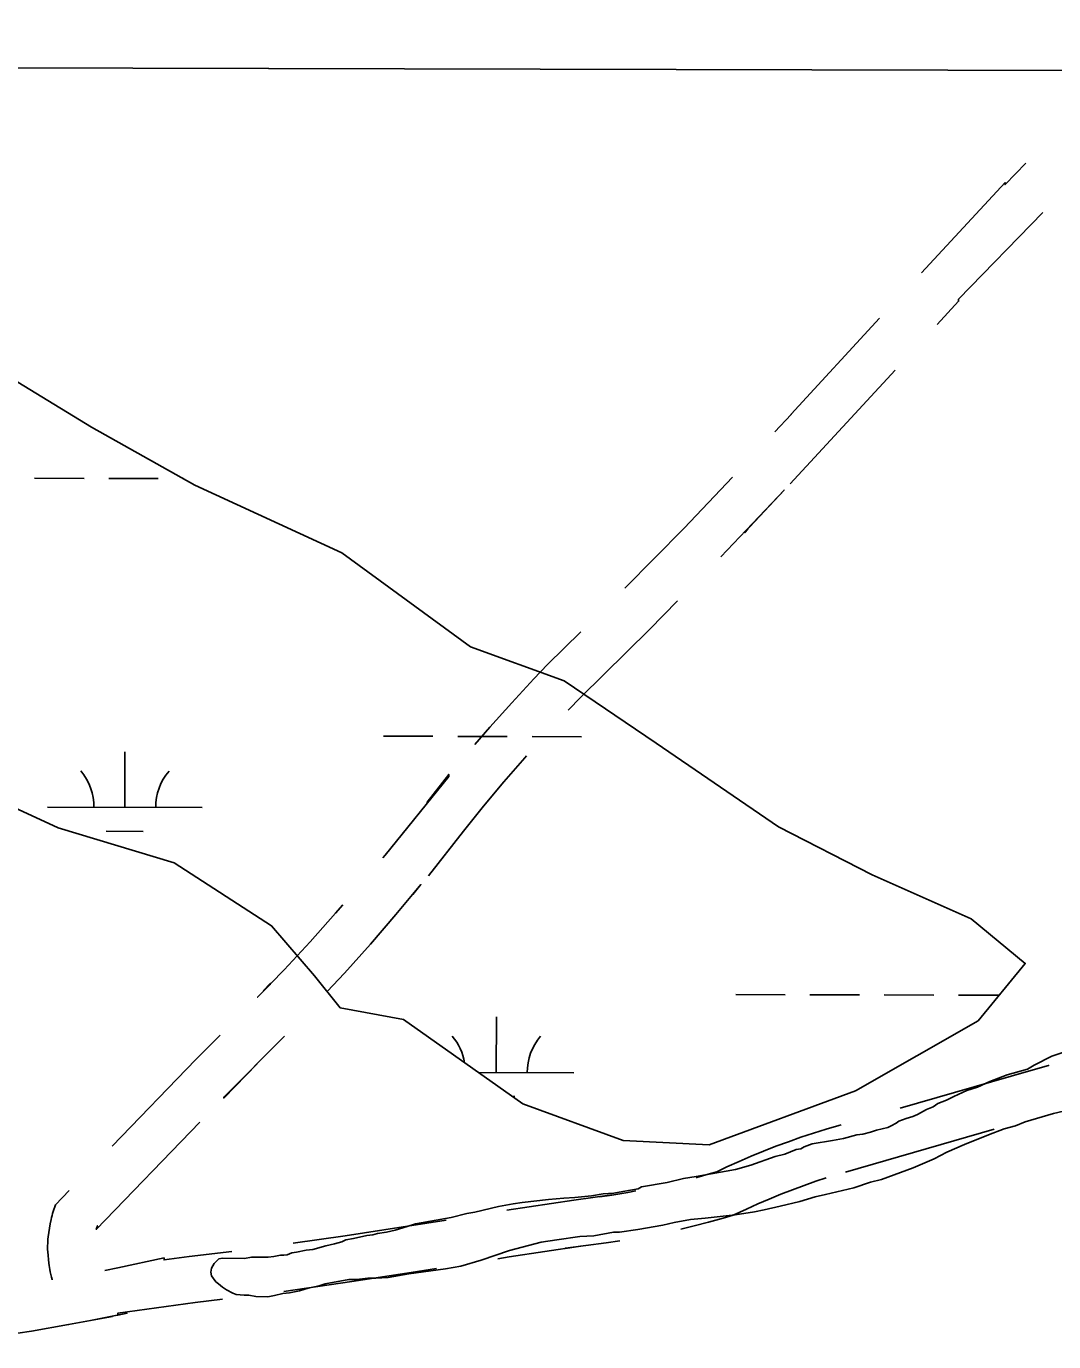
# Model space of a CAD drawing. Extents: x 3177385 to 3215275, y 903885 to 929304.
# Drawn here: x 3193224 to 3193888, y 926676 to 927526 of the extents above; entities that cross this region are included whole.
import ezdxf

# ---------------------------------------------------------------- set-up
doc = ezdxf.new("R2010")
doc.units = 0
for name, color, linetype in [('V-GRID-FRAM', 7, 'Continuous'), ('V-ROAD-CNTR', 7, 'Continuous'), ('V-SITE-VEGE', 7, 'Continuous'), ('V-WETL-SWMP', 7, 'Continuous')]:
    doc.layers.add(name, color=color, linetype=linetype)

msp = doc.modelspace()

# ---------------------------------------------------------------- linework, layer by layer
at = {"layer": 'V-GRID-FRAM'}
msp.add_lwpolyline([(3181653.73, 927525.85), (3181603.47, 909337.09), (3212939.17, 909264.16), (3212973.56, 927452.96), (3181653.73, 927525.85)], dxfattribs=at)
at = {"layer": 'V-ROAD-CNTR'}
for p, q in [((3193717.23, 927230.22), (3193785.08, 927303.68)), ((3193753.17, 926785.24), (3193849.24, 926812.99))]:
    msp.add_line(p, q, dxfattribs=at)
for points in [[(3193802.29, 927366.53), (3193856.17, 927424.86), (3193856.17, 927423.57), (3193869.59, 927437.44)], [(3193812.22, 927333.06), (3193826.17, 927348.16), (3193826.17, 927349.45), (3193880.53, 927405.6)], [(3193707.44, 927263.66), (3193717.99, 927274.97), (3193717.99, 927275.25), (3193775.15, 927337.14)], [(3193610.52, 927162.64), (3193648.73, 927201.52), (3193680.05, 927234.51)], [(3193672.52, 927183.01), (3193713.4, 927226.07), (3193687.99, 927198.84), (3193687.99, 927198.56), (3193690.09, 927200.83)], [(3193573.79, 927083.77), (3193581.95, 927092.32), (3193626.39, 927135.98), (3193644.53, 927154.44)], [(3193513.57, 927061.73), (3193523.3, 927072.96), (3193537.4, 927088.68), (3193551.75, 927104.13), (3193560.59, 927113.39), (3193582.08, 927134.51)], [(3193483.64, 926976.75), (3193506.19, 927005.73), (3193519.12, 927021.76), (3193532.33, 927037.56), (3193545.81, 927053.13), (3193546.81, 927054.24)], [(3193454.15, 926988.52), (3193455.52, 926990.15), (3193496.63, 927041.01), (3193496.63, 927042.29), (3193482.68, 927024.36), (3193488.01, 927030.97)], [(3193418.15, 926902.07), (3193429.2, 926913.97), (3193446.03, 926932.72), (3193462.53, 926951.77), (3193478.69, 926971.1), (3193473.56, 926964.75)], [(3193376.74, 926902.54), (3193381.26, 926907.2), (3193381.26, 926906.48), (3193373.13, 926898.33), (3193390.24, 926916.11), (3193407.04, 926934.19), (3193423.52, 926952.56), (3193428.26, 926958.03)], [(3193279.19, 926802.11), (3193333.28, 926858.07), (3193348.88, 926873.84)], [(3193363.73, 926846.2), (3193372.76, 926855.32), (3193351.26, 926833.13), (3193351.26, 926833.84), (3193390.46, 926873.21)], [(3193788.46, 926826.66), (3193871.27, 926850.58), (3193884.28, 926854.29), (3193884.55, 926854.29), (3193884.55, 926854.29)], [(3193269.29, 926749.54), (3193269.38, 926749.84), (3193269.62, 926750.59), (3193268.83, 926748.23), (3193335.83, 926817.54)], [(3193656.54, 926781.79), (3193656.95, 926781.9), (3193665.79, 926784.32), (3193669.89, 926785.5), (3193676.44, 926788.61), (3193684.27, 926792.15), (3193692.15, 926795.56), (3193700.1, 926798.83), (3193708.09, 926801.96), (3193716.15, 926804.95), (3193724.25, 926807.8), (3193732.4, 926810.51), (3193740.59, 926813.08), (3193748.83, 926815.5), (3193750.36, 926815.92)], [(3193646.6, 926748.45), (3193655.27, 926750.5), (3193664.63, 926752.9), (3193673.92, 926755.44), (3193680.55, 926757.36), (3193689.05, 926761.39), (3193696.4, 926764.71), (3193703.81, 926767.91), (3193711.27, 926770.99), (3193718.79, 926773.93), (3193726.35, 926776.74), (3193733.96, 926779.41), (3193740.66, 926781.64)], [(3193240.47, 926715.71), (3193240.4, 926715.92), (3193240, 926717.37), (3193239.14, 926720.93), (3193238.85, 926722.34), (3193238.6, 926723.63), (3193238.39, 926724.91), (3193238.14, 926726.52), (3193237.5, 926733.69), (3193237.46, 926735.33), (3193237.44, 926736.64), (3193237.45, 926737.95), (3193237.48, 926739.26), (3193237.54, 926740.55), (3193237.61, 926741.86), (3193237.74, 926743.56), (3193238.98, 926751.91), (3193239.62, 926754.71), (3193239.96, 926756.06), (3193240.31, 926757.31), (3193240.68, 926758.56), (3193241.07, 926759.81), (3193242.51, 926764.16), (3193251.39, 926773.35)], [(3193534.3, 926760.63), (3193577.57, 926767.08), (3193602.02, 926770.55), (3193602.02, 926770.33), (3193594.29, 926769.33), (3193603.33, 926770.66), (3193612.34, 926772.14), (3193617.52, 926773.09)], [(3193396.03, 926739.39), (3193429.68, 926744.21), (3193494.91, 926754.3)], [(3193528.31, 926729.33), (3193535.82, 926730.53), (3193581.89, 926737.39), (3193572.02, 926735.99), (3193572.02, 926736.21), (3193598.39, 926739.61), (3193607.33, 926740.92)], [(3193274.37, 926721.77), (3193282.73, 926723.45), (3193312.72, 926729.86), (3193312.72, 926728.51), (3193328.98, 926730.75), (3193356.4, 926734.03)], [(3193390.05, 926708.23), (3193434.1, 926714.53), (3193472.41, 926720.46), (3193472.41, 926720.37), (3193488.82, 926723)], [(3193265.12, 926689.33), (3193288.81, 926694.07), (3193282.72, 926692.76), (3193282.72, 926694.11), (3193332.81, 926700.99), (3193350.38, 926703.1)], [(3193209.34, 926679.88), (3193227.06, 926682.6), (3193251.01, 926686.7), (3193279.4, 926691.98)]]:
    msp.add_lwpolyline(points, dxfattribs=at)
at = {"layer": 'V-SITE-VEGE'}
for p, q in [((3195775.53, 927492.99), (3191272.99, 927503.47)), ((3193886.48, 926860.23), (3193894.14, 926862.74)), ((3193870.7, 926851.81), (3193874.97, 926854.34)), ((3193874.97, 926854.34), (3193886.48, 926860.23)), ((3193846.43, 926843.87), (3193857.51, 926848.06)), ((3193857.51, 926848.06), (3193870.7, 926851.81)), ((3193823, 926834.21), (3193831.52, 926837.99)), ((3193831.52, 926837.99), (3193838.33, 926840.09)), ((3193838.33, 926840.09), (3193846.43, 926843.87)), ((3193809.78, 926827.48), (3193812.77, 926829.59)), ((3193812.77, 926829.59), (3193818.31, 926831.69)), ((3193818.31, 926831.69), (3193823, 926834.21)), ((3193939.91, 926835.29), (3193887.56, 926823.24)), ((3193787.63, 926818.25), (3193792.31, 926819.92)), ((3193792.31, 926819.92), (3193796.57, 926821.18)), ((3193796.57, 926821.18), (3193799.55, 926822.44)), ((3193799.55, 926822.44), (3193805.52, 926825.8)), ((3193805.52, 926825.8), (3193809.78, 926827.48)), ((3193887.56, 926823.24), (3193869.25, 926817.81)), ((3193764.2, 926809.87), (3193769.31, 926811.12)), ((3193769.31, 926811.12), (3193773.14, 926812.37)), ((3193773.14, 926812.37), (3193780.38, 926814.04)), ((3193780.38, 926814.04), (3193782.51, 926815.3)), ((3193782.51, 926815.3), (3193785.92, 926816.98)), ((3193785.92, 926816.98), (3193787.63, 926818.25)), ((3193855.62, 926813.21), (3193845.4, 926809.44)), ((3193862.86, 926815.3), (3193855.62, 926813.21)), ((3193869.25, 926817.81), (3193862.86, 926815.3)), ((3193726.32, 926801.57), (3193731.43, 926803.67)), ((3193731.43, 926803.67), (3193744.62, 926805.72)), ((3193744.62, 926805.72), (3193751.86, 926806.96)), ((3193751.86, 926806.96), (3193760.37, 926809.47)), ((3193760.37, 926809.47), (3193764.2, 926809.87)), ((3193830.06, 926803.14), (3193818.55, 926798.1)), ((3193845.4, 926809.44), (3193830.06, 926803.14)), ((3193691.82, 926789.85), (3193707.58, 926795.29)), ((3193707.58, 926795.29), (3193713.97, 926796.96)), ((3193713.97, 926796.96), (3193721.21, 926799.9)), ((3193721.21, 926799.9), (3193724.19, 926800.31)), ((3193724.19, 926800.31), (3193726.32, 926801.57)), ((3193810.45, 926793.89), (3193796.82, 926788.01)), ((3193818.55, 926798.1), (3193810.45, 926793.89)), ((3193656.5, 926782.39), (3193682.03, 926786.93)), ((3193682.03, 926786.93), (3193691.82, 926789.85)), ((3193796.82, 926788.01), (3193776.37, 926780.47)), ((3193621.18, 926775.77), (3193637.77, 926778.66)), ((3193637.77, 926778.66), (3193648.41, 926781.16)), ((3193648.41, 926781.16), (3193656.5, 926782.39)), ((3193769.14, 926778.81), (3193758.49, 926775.04)), ((3193776.37, 926780.47), (3193769.14, 926778.81)), ((3193561.19, 926767.59), (3193570.97, 926768.39)), ((3193570.97, 926768.39), (3193578.2, 926768.78)), ((3193578.2, 926768.78), (3193588.83, 926769.99)), ((3193588.83, 926769.99), (3193596.49, 926771.23)), ((3193596.49, 926771.23), (3193603.3, 926771.62)), ((3193603.3, 926771.62), (3193609.26, 926772.86)), ((3193609.26, 926772.86), (3193619.04, 926774.51)), ((3193619.04, 926774.51), (3193621.18, 926775.77)), ((3193733.38, 926769.22), (3193723.58, 926766.3)), ((3193740.19, 926770.89), (3193733.38, 926769.22)), ((3193758.49, 926775.04), (3193740.19, 926770.89)), ((3193513.53, 926759.34), (3193528.85, 926763.09)), ((3193528.85, 926763.09), (3193538.22, 926764.74)), ((3193538.22, 926764.74), (3193544.17, 926765.56)), ((3193544.17, 926765.56), (3193561.19, 926767.59)), ((3193700.6, 926760.89), (3193694.21, 926759.65)), ((3193710.81, 926763.39), (3193700.6, 926760.89)), ((3193723.58, 926766.3), (3193710.81, 926763.39)), ((3193469.69, 926750.23), (3193475.23, 926751.9)), ((3193475.23, 926751.9), (3193498.21, 926756.03)), ((3193498.21, 926756.03), (3193508.43, 926758.52)), ((3193508.43, 926758.52), (3193513.53, 926759.34)), ((3193642.31, 926752.71), (3193635.07, 926751.04)), ((3193652.95, 926754.77), (3193642.31, 926752.71)), ((3193662.3, 926755.57), (3193652.95, 926754.77)), ((3193681.87, 926757.59), (3193662.3, 926755.57)), ((3193694.21, 926759.65), (3193681.87, 926757.59)), ((3193435.21, 926742.33), (3193443.73, 926744.41)), ((3193443.73, 926744.41), (3193447.56, 926744.82)), ((3193447.56, 926744.82), (3193450.54, 926745.65)), ((3193450.54, 926745.65), (3193456.49, 926746.47)), ((3193456.49, 926746.47), (3193462.03, 926747.72)), ((3193462.03, 926747.72), (3193469.69, 926750.23)), ((3193581.47, 926743.68), (3193566.58, 926741.63)), ((3193590.4, 926744.05), (3193581.47, 926743.68)), ((3193603.16, 926746.54), (3193590.4, 926744.05)), ((3193606.99, 926746.52), (3193603.16, 926746.54)), ((3193618.9, 926748.15), (3193606.99, 926746.52)), ((3193635.07, 926751.04), (3193618.9, 926748.15)), ((3193398.18, 926733.6), (3193404.57, 926734.84)), ((3193404.57, 926734.84), (3193408.82, 926735.25)), ((3193408.82, 926735.25), (3193417.34, 926737.75)), ((3193417.34, 926737.75), (3193422.87, 926739)), ((3193422.87, 926739), (3193427.55, 926740.25)), ((3193427.55, 926740.25), (3193430.11, 926741.51)), ((3193430.11, 926741.51), (3193435.21, 926742.33)), ((3193535.93, 926734.57), (3193517.61, 926728.29)), ((3193556.36, 926739.99), (3193535.93, 926734.57)), ((3193566.58, 926741.63), (3193556.36, 926739.99)), ((3193343.29, 926723.27), (3193345, 926726.23)), ((3193345, 926726.23), (3193348, 926729.19)), ((3193348, 926729.19), (3193350.55, 926729.61)), ((3193350.55, 926729.61), (3193364.58, 926729.53)), ((3193364.58, 926729.53), (3193369.26, 926730.36)), ((3193369.26, 926730.36), (3193379.88, 926730.3)), ((3193379.88, 926730.3), (3193383.71, 926730.7)), ((3193383.71, 926730.7), (3193387.97, 926731.53)), ((3193387.97, 926731.53), (3193390.09, 926731.52)), ((3193390.09, 926731.52), (3193392.22, 926731.93)), ((3193392.22, 926731.93), (3193395.2, 926733.19)), ((3193395.2, 926733.19), (3193398.18, 926733.6)), ((3193517.61, 926728.29), (3193504.42, 926724.53)), ((3193342.85, 926720.72), (3193343.29, 926723.27)), ((3193343.26, 926718.17), (3193342.85, 926720.72)), ((3193346.21, 926714.32), (3193343.26, 926718.17)), ((3193470.81, 926719.61), (3193457.61, 926717.13)), ((3193494.63, 926722.88), (3193470.81, 926719.61)), ((3193504.42, 926724.53), (3193494.63, 926722.88)), ((3193347.91, 926713.04), (3193346.21, 926714.32)), ((3193350.45, 926710.9), (3193347.91, 926713.04)), ((3193352.99, 926709.19), (3193350.45, 926710.9)), ((3193357.23, 926707.04), (3193352.99, 926709.19)), ((3193405.71, 926710.18), (3193400.17, 926708.51)), ((3193412.95, 926711.84), (3193405.71, 926710.18)), ((3193416.78, 926713.1), (3193412.95, 926711.84)), ((3193432.1, 926715.99), (3193416.78, 926713.1)), ((3193437.2, 926715.96), (3193432.1, 926715.99)), ((3193444.43, 926716.78), (3193437.2, 926715.96)), ((3193449.53, 926716.75), (3193444.43, 926716.78)), ((3193457.61, 926717.13), (3193449.53, 926716.75)), ((3193359.35, 926706.18), (3193357.23, 926707.04)), ((3193364.45, 926705.72), (3193359.35, 926706.18)), ((3193367.42, 926705.71), (3193364.45, 926705.72)), ((3193372.1, 926704.83), (3193367.42, 926705.71)), ((3193379.75, 926704.79), (3193372.1, 926704.83)), ((3193384, 926705.62), (3193379.75, 926704.79)), ((3193389.54, 926706.86), (3193384, 926705.62)), ((3193393.79, 926707.27), (3193389.54, 926706.86)), ((3193400.17, 926708.51), (3193393.79, 926707.27))]:
    msp.add_line(p, q, dxfattribs=at)
at = {"layer": 'V-WETL-SWMP'}
for p, q in [((3193228.96, 927233.71), (3193260.96, 927233.64)), ((3193276.96, 927233.6), (3193308.96, 927233.53)), ((3193324.96, 927233.49), (3193325.25, 927233.49)), ((3193454.49, 927067.02), (3193486.49, 927066.95)), ((3193502.49, 927066.91), (3193534.49, 927066.84)), ((3193550.49, 927066.8), (3193582.49, 927066.73)), ((3193287.32, 927020.99), (3193287.4, 927056.98)), ((3193237.32, 927021.1), (3193337.32, 927020.87)), ((3193275.29, 927005.58), (3193299.29, 927005.53)), ((3193682.11, 926900), (3193714.11, 926899.93)), ((3193730.1, 926899.89), (3193762.1, 926899.81)), ((3193778.1, 926899.78), (3193810.1, 926899.7)), ((3193826.1, 926899.67), (3193852.28, 926899.6)), ((3193527.4, 926849.62), (3193527.48, 926885.62)), ((3193515.84, 926849.65), (3193577.4, 926849.51)), ((3193537.72, 926834.17), (3193539.37, 926834.16))]:
    msp.add_line(p, q, dxfattribs=at)
msp.add_lwpolyline([(3193181.92, 927317.78), (3193265.85, 927266.77), (3193332.67, 927229.36), (3193427.6, 927185.6), (3193510.73, 927124.75), (3193571.27, 927102.85), (3193630.67, 927062.47), (3193709.8, 927008.38), (3193770.31, 926977.33), (3193834.36, 926949), (3193869.2, 926920.2), (3193838.74, 926883.12), (3193759.49, 926837.87), (3193664.96, 926802.84), (3193609.36, 926805.71), (3193544.46, 926829.38), (3193467.47, 926883.85), (3193426.48, 926891.5), (3193409.85, 926912.07), (3193382.2, 926944.5), (3193319.28, 926985.17), (3193244.2, 927007.86), (3193162.01, 927045.66)], dxfattribs=at)
for centre, start, end in [((3193232.08, 927021.59), 359.09487, 40.63853), ((3193342.56, 927021.33), 139.09481, 180.63847), ((3193472.16, 926850.22), 9.34314, 40.63853), ((3193582.64, 926849.97), 139.09481, 180.63847)]:
    msp.add_arc(centre, 35.25, start, end, dxfattribs=at)

doc.saveas('drawing.dxf')
